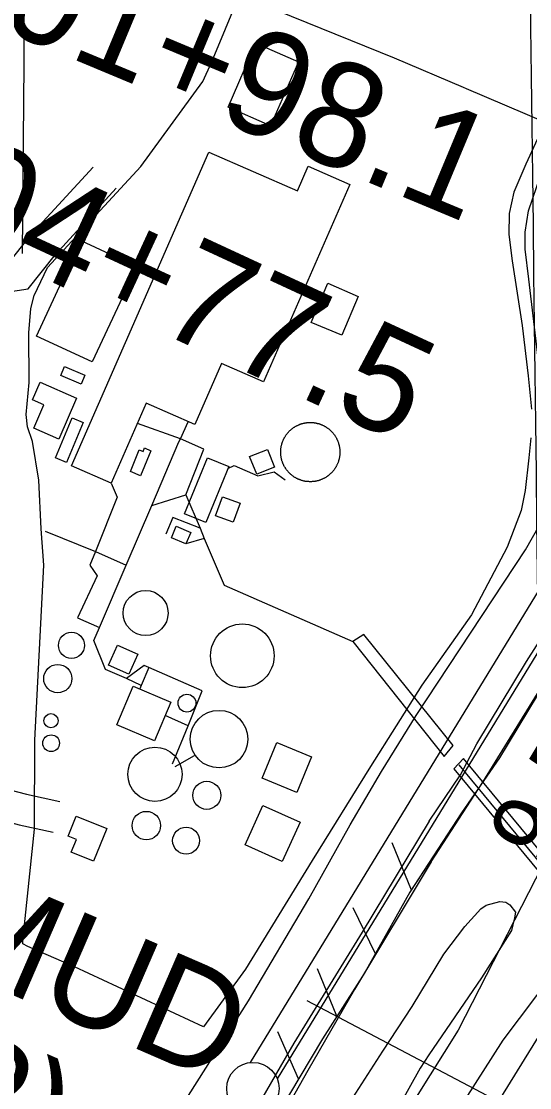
# Model space of a CAD drawing. Extents: x 3683402 to 3721514, y 487807 to 513565.
# Drawn here: x 3708279 to 3708766, y 493874 to 494893 of the extents above; entities that cross this region are included whole.
import ezdxf

# ---------------------------------------------------------------- set-up
doc = ezdxf.new("R2010")
doc.units = 0
for name, color, linetype in [('V-BLDG-OTLN', 7, 'Continuous'), ('V-CHAN-DOCK', 7, 'Continuous'), ('V-CHAN-NAID', 7, 'Continuous'), ('V-DOMW-TANK', 7, 'Continuous'), ('V-FLOD-BASE', 7, 'Continuous'), ('V-GRID-MAJR', 7, 'Continuous'), ('V-LEVE-TOET', 7, 'Continuous'), ('V-RIVR-EDGE', 7, 'Continuous'), ('V-RIVR-RANG', 7, 'Continuous'), ('V-ROAD-CNTR', 7, 'Continuous'), ('V-RRAP-FSHR', 7, 'Continuous'), ('V-SITE-OTLN', 7, 'Continuous'), ('V-SITE-VEGE', 7, 'Continuous'), ('V-SURV-IDEN', 7, 'Continuous'), ('V-SURV-LINE', 7, 'Continuous'), ('V-TOPO-DPTH', 7, 'Continuous'), ('V-TOPO-SHOR', 7, 'Continuous'), ('V-TOPO-WATR', 7, 'Continuous'), ('V-UTIL-LINE', 7, 'Continuous')]:
    doc.layers.add(name, color=color, linetype=linetype)

msp = doc.modelspace()

# ---------------------------------------------------------------- linework, layer by layer
at = {"layer": 'V-BLDG-OTLN'}
for points in [[(3708477.1, 494810.9), (3708503.8, 494872), (3708544.4, 494854.2), (3708517.8, 494793.2)], [(3708327.4, 494468.2), (3708458.8, 494768), (3708543.5, 494730.9), (3708553.8, 494754.4), (3708593.5, 494737), (3708510.9, 494548.6), (3708470.9, 494566.1), (3708445.3, 494507.6), (3708398.9, 494528), (3708365.4, 494451.6)], [(3708294.1, 494592), (3708336.3, 494683.4), (3708387.1, 494660), (3708378.3, 494640.9), (3708380.9, 494639.7), (3708347.3, 494567.5)], [(3708601.7, 494630.1), (3708585.8, 494592.9), (3708556.7, 494605.3), (3708572.6, 494642.6)], [(3708320.8, 494563), (3708340.2, 494554.9), (3708336.6, 494546.3), (3708317.2, 494554.4)], [(3708332.3, 494532.9), (3708315.3, 494493.8), (3708291.4, 494504.2), (3708301.1, 494526.4), (3708290.1, 494531.2), (3708297.4, 494548.1)], [(3708312.2, 494475.7), (3708328.1, 494514), (3708338.6, 494509.6), (3708322.6, 494471.3)], [(3708403.2, 494482.6), (3708393.5, 494458.7), (3708383.8, 494462.7), (3708392.2, 494483.4), (3708395.8, 494481.9), (3708397.2, 494485.5)], [(3708497.7, 494477.1), (3708514.7, 494483.9), (3708521.5, 494466.9), (3708504.5, 494460.1)], [(3708435.5, 494422.4), (3708457.4, 494475.9), (3708477.8, 494467.6), (3708455.9, 494414)], [(3708465.2, 494420.6), (3708471.7, 494438.7), (3708488.6, 494432.7), (3708482.1, 494414.5)], [(3708427.5, 494410.5), (3708441.5, 494404.6), (3708436.8, 494393.6), (3708422.9, 494399.5)], [(3708362.9, 494277.7), (3708371.3, 494296.9), (3708390.7, 494288.4), (3708382.3, 494269.3)], [(3708370.9, 494220.7), (3708386.5, 494257.7), (3708422.4, 494242.5), (3708406.8, 494205.5)], [(3708523.9, 494203.8), (3708557, 494190.1), (3708542.9, 494156.1), (3708509.8, 494169.9)], [(3708493.6, 494106.2), (3708510.5, 494143.7), (3708546, 494127.7), (3708529, 494090.2)], [(3708331.9, 494133.6), (3708361.1, 494121.7), (3708348.4, 494090.4), (3708327.2, 494099), (3708332.1, 494111.2), (3708324.1, 494114.5)]]:
    msp.add_lwpolyline(points, close=True, dxfattribs=at)
at = {"layer": 'V-CHAN-DOCK'}
msp.add_lwpolyline([(3708887.7, 493943.4), (3708876.4, 493915), (3708878.6, 493914.2), (3708837, 493824.1), (3708841.2, 493822.2), (3708884.6, 493911.9), (3708905.4, 493904.1), (3708921.3, 493942.2), (3708898.6, 493951.2), (3708702.3, 494188.6), (3708693.1, 494178.7), (3708887.7, 493943.4)], dxfattribs=at)
at = {"layer": 'V-DOMW-TANK'}
for points in [[(3708527.6, 494484.1), (3708527.6, 494484.6), (3708527.7, 494485.1), (3708527.8, 494485.6), (3708527.8, 494486.1), (3708527.9, 494486.5), (3708528, 494487), (3708528.1, 494487.5), (3708528.2, 494488), (3708528.4, 494488.5), (3708528.5, 494488.9), (3708528.6, 494489.4), (3708528.8, 494489.9), (3708528.9, 494490.4), (3708529.1, 494490.8), (3708529.3, 494491.3), (3708529.4, 494491.8), (3708529.6, 494492.2), (3708529.8, 494492.7), (3708530, 494493.1), (3708530.2, 494493.6), (3708530.5, 494494), (3708530.7, 494494.4), (3708530.9, 494494.9), (3708531.1, 494495.3), (3708531.4, 494495.7), (3708531.6, 494496.2), (3708531.9, 494496.6), (3708532.2, 494497), (3708532.5, 494497.4), (3708532.7, 494497.8), (3708533, 494498.2), (3708533.3, 494498.6), (3708533.6, 494499), (3708534, 494499.4), (3708534.3, 494499.8), (3708534.6, 494500.1), (3708534.9, 494500.5), (3708535.3, 494500.9), (3708535.6, 494501.2), (3708536, 494501.6), (3708536.3, 494501.9), (3708536.7, 494502.2), (3708537, 494502.6), (3708537.4, 494502.9), (3708537.8, 494503.2), (3708538.2, 494503.5), (3708538.6, 494503.8), (3708539, 494504.1), (3708539.4, 494504.4), (3708539.8, 494504.7), (3708540.2, 494505), (3708540.6, 494505.2), (3708541, 494505.5), (3708541.4, 494505.7), (3708541.9, 494506), (3708542.3, 494506.2), (3708542.7, 494506.5), (3708543.2, 494506.7), (3708543.6, 494506.9), (3708544.1, 494507.1), (3708544.5, 494507.3), (3708545, 494507.5), (3708545.4, 494507.7), (3708545.9, 494507.9), (3708546.4, 494508), (3708546.8, 494508.2), (3708547.3, 494508.3), (3708547.8, 494508.5), (3708548.2, 494508.6), (3708548.7, 494508.7), (3708549.2, 494508.9), (3708549.7, 494509), (3708550.2, 494509.1), (3708550.7, 494509.2), (3708551.1, 494509.3), (3708551.6, 494509.3), (3708552.1, 494509.4), (3708552.6, 494509.5), (3708553.1, 494509.5), (3708553.6, 494509.6), (3708554.1, 494509.6), (3708554.6, 494509.6), (3708555.1, 494509.6), (3708555.6, 494509.6), (3708556.1, 494509.6), (3708556.6, 494509.6), (3708557, 494509.6), (3708557.5, 494509.6), (3708558, 494509.5), (3708558.5, 494509.5), (3708559, 494509.5), (3708559.5, 494509.4), (3708560, 494509.3), (3708560.5, 494509.2), (3708561, 494509.2), (3708561.5, 494509.1), (3708561.9, 494509), (3708562.4, 494508.8), (3708562.9, 494508.7), (3708563.4, 494508.6)], [(3708563.4, 494508.6), (3708563.8, 494508.5), (3708564.3, 494508.3), (3708564.8, 494508.2), (3708565.3, 494508), (3708565.7, 494507.8), (3708566.2, 494507.7), (3708566.6, 494507.5), (3708567.1, 494507.3), (3708567.5, 494507.1), (3708568, 494506.9), (3708568.4, 494506.6), (3708568.9, 494506.4), (3708569.3, 494506.2), (3708569.7, 494505.9), (3708570.2, 494505.7), (3708570.6, 494505.4), (3708571, 494505.2), (3708571.4, 494504.9), (3708571.8, 494504.6), (3708572.2, 494504.3), (3708572.6, 494504.1), (3708573, 494503.8), (3708573.4, 494503.5), (3708573.8, 494503.1), (3708574.2, 494502.8), (3708574.6, 494502.5), (3708574.9, 494502.2), (3708575.3, 494501.8), (3708575.6, 494501.5), (3708576, 494501.1), (3708576.3, 494500.8), (3708576.7, 494500.4), (3708577, 494500), (3708577.3, 494499.7), (3708577.6, 494499.3), (3708577.9, 494498.9), (3708578.2, 494498.5), (3708578.5, 494498.1), (3708578.8, 494497.7), (3708579.1, 494497.3), (3708579.4, 494496.9), (3708579.7, 494496.5), (3708579.9, 494496.1), (3708580.2, 494495.7), (3708580.4, 494495.2), (3708580.7, 494494.8), (3708580.9, 494494.4), (3708581.1, 494493.9), (3708581.3, 494493.5), (3708581.5, 494493), (3708581.7, 494492.6), (3708581.9, 494492.1), (3708582.1, 494491.7), (3708582.3, 494491.2), (3708582.5, 494490.7), (3708582.6, 494490.3), (3708582.8, 494489.8), (3708582.9, 494489.3), (3708583.1, 494488.8), (3708583.2, 494488.4), (3708583.3, 494487.9), (3708583.4, 494487.4), (3708583.5, 494486.9), (3708583.6, 494486.4), (3708583.7, 494486), (3708583.8, 494485.5), (3708583.8, 494485), (3708583.9, 494484.5), (3708583.9, 494484), (3708584, 494483.5), (3708584, 494483), (3708584, 494482.5), (3708584.1, 494482), (3708584.1, 494481.5), (3708584.1, 494481), (3708584.1, 494480.5), (3708584, 494480), (3708584, 494479.6), (3708584, 494479.1), (3708583.9, 494478.6), (3708583.9, 494478.1), (3708583.8, 494477.6), (3708583.7, 494477.1), (3708583.7, 494476.6), (3708583.6, 494476.1), (3708583.5, 494475.6), (3708583.4, 494475.2), (3708583.3, 494474.7), (3708583.2, 494474.2), (3708583, 494473.7), (3708582.9, 494473.2), (3708582.7, 494472.8), (3708582.6, 494472.3), (3708582.4, 494471.8), (3708582.3, 494471.4), (3708582.1, 494470.9), (3708581.9, 494470.5), (3708581.7, 494470), (3708581.5, 494469.5), (3708581.3, 494469.1)], [(3708539.3, 494458.3), (3708538.9, 494458.6), (3708538.5, 494458.9), (3708538.1, 494459.2), (3708537.7, 494459.5), (3708537.3, 494459.8), (3708537, 494460.2), (3708536.6, 494460.5), (3708536.2, 494460.8), (3708535.9, 494461.2), (3708535.5, 494461.5), (3708535.2, 494461.9), (3708534.9, 494462.2), (3708534.5, 494462.6), (3708534.2, 494463), (3708533.9, 494463.4), (3708533.6, 494463.7), (3708533.3, 494464.1), (3708533, 494464.5), (3708532.7, 494464.9), (3708532.4, 494465.3), (3708532.1, 494465.8), (3708531.9, 494466.2), (3708531.6, 494466.6), (3708531.3, 494467), (3708531.1, 494467.4), (3708530.9, 494467.9), (3708530.6, 494468.3), (3708530.4, 494468.7), (3708530.2, 494469.2), (3708530, 494469.6), (3708529.8, 494470.1), (3708529.6, 494470.5), (3708529.4, 494471), (3708529.2, 494471.5), (3708529.1, 494471.9), (3708528.9, 494472.4), (3708528.7, 494472.9), (3708528.6, 494473.3), (3708528.5, 494473.8), (3708528.3, 494474.3), (3708528.2, 494474.8), (3708528.1, 494475.3), (3708528, 494475.7), (3708527.9, 494476.2), (3708527.8, 494476.7), (3708527.8, 494477.2), (3708527.7, 494477.7), (3708527.6, 494478.2), (3708527.6, 494478.7), (3708527.5, 494479.2), (3708527.5, 494479.7), (3708527.5, 494480.1), (3708527.5, 494480.6), (3708527.5, 494481.1), (3708527.5, 494481.6), (3708527.5, 494482.1), (3708527.5, 494482.6), (3708527.5, 494483.1), (3708527.5, 494483.6), (3708527.6, 494484.1)], [(3708581.3, 494469.1), (3708581.1, 494468.7), (3708580.8, 494468.2), (3708580.6, 494467.8), (3708580.4, 494467.3), (3708580.1, 494466.9), (3708579.9, 494466.5), (3708579.6, 494466.1), (3708579.3, 494465.7), (3708579.1, 494465.3), (3708578.8, 494464.9), (3708578.5, 494464.5), (3708578.2, 494464.1), (3708577.9, 494463.7), (3708577.6, 494463.3), (3708577.2, 494462.9), (3708576.9, 494462.5), (3708576.6, 494462.2), (3708576.3, 494461.8), (3708575.9, 494461.5), (3708575.6, 494461.1), (3708575.2, 494460.8), (3708574.8, 494460.4), (3708574.5, 494460.1), (3708574.1, 494459.8), (3708573.7, 494459.5), (3708573.3, 494459.1), (3708573, 494458.8), (3708572.6, 494458.5), (3708572.2, 494458.3), (3708571.8, 494458), (3708571.3, 494457.7), (3708570.9, 494457.4), (3708570.5, 494457.2), (3708570.1, 494456.9), (3708569.7, 494456.7), (3708569.2, 494456.4), (3708568.8, 494456.2), (3708568.3, 494456), (3708567.9, 494455.8), (3708567.5, 494455.6), (3708567, 494455.4), (3708566.5, 494455.2), (3708566.1, 494455), (3708565.6, 494454.8), (3708565.2, 494454.6), (3708564.7, 494454.5), (3708564.2, 494454.3), (3708563.8, 494454.2), (3708563.3, 494454), (3708562.8, 494453.9), (3708562.3, 494453.8), (3708561.8, 494453.7), (3708561.4, 494453.6), (3708560.9, 494453.5), (3708560.4, 494453.4), (3708559.9, 494453.3), (3708559.4, 494453.3), (3708558.9, 494453.2), (3708558.4, 494453.2), (3708557.9, 494453.1), (3708557.4, 494453.1), (3708556.9, 494453), (3708556.5, 494453), (3708556, 494453), (3708555.5, 494453), (3708555, 494453), (3708554.5, 494453.1), (3708554, 494453.1), (3708553.5, 494453.1), (3708553, 494453.2), (3708552.5, 494453.2), (3708552, 494453.3), (3708551.5, 494453.3), (3708551, 494453.4), (3708550.6, 494453.5), (3708550.1, 494453.6), (3708549.6, 494453.7), (3708549.1, 494453.8), (3708548.6, 494453.9), (3708548.1, 494454.1), (3708547.7, 494454.2), (3708547.2, 494454.3), (3708546.7, 494454.5), (3708546.3, 494454.7), (3708545.8, 494454.8), (3708545.3, 494455), (3708544.9, 494455.2), (3708544.4, 494455.4), (3708544, 494455.6), (3708543.5, 494455.8), (3708543.1, 494456), (3708542.6, 494456.2), (3708542.2, 494456.5), (3708541.8, 494456.7), (3708541.3, 494457), (3708540.9, 494457.2), (3708540.5, 494457.5), (3708540.1, 494457.8), (3708539.7, 494458), (3708539.3, 494458.3)]]:
    msp.add_lwpolyline(points, dxfattribs=at)
for centre, radius in [((3708398.3, 494327.6), 21.5), ((3708327.4, 494296.7), 12.5), ((3708490.8, 494286.7), 30.4), ((3708314.3, 494264.9), 13.5), ((3708437.8, 494241.5), 8.53), ((3708307.8, 494224.7), 6.74), ((3708468.5, 494207.1), 27.5), ((3708307.9, 494203.2), 8.01), ((3708407.2, 494173.5), 25.9), ((3708456.8, 494153.4), 13.4), ((3708399, 494124.5), 13.6), ((3708437, 494110.1), 12.9)]:
    msp.add_circle(centre, radius, dxfattribs=at)
at = {"layer": 'V-FLOD-BASE'}
for points in [[(3708669.6, 494128.6), (3708699.3, 494173), (3708714.9, 494202.5), (3708762.6, 494281.4), (3708813.3, 494360.7), (3708844.2, 494410.2), (3708846.9, 494416.1), (3708848.5, 494421.2), (3708848.4, 494429), (3708842.4, 494476.4), (3708820.9, 494632.4), (3708816.1, 494666.9), (3708814.9, 494676.3), (3708815.3, 494684.6), (3708816.8, 494697.5), (3708822.2, 494719.1), (3708866.3, 494826.2), (3708900.1, 494918.4)], [(3708669.6, 494128.6), (3708605.4, 494022.8), (3708540, 493916.6), (3708456.7, 493772.7), (3708383.1, 493635.7), (3708314.8, 493514.8), (3708286.2, 493462)]]:
    msp.add_lwpolyline(points, dxfattribs=at)
at = {"layer": 'V-GRID-MAJR'}
msp.add_spline([(3708784.1, 493467.7), (3708712.7, 499525.2), (3708641.3, 505585.7), (3708569.9, 511646.2), (3708569.9, 511649.2)], degree=3, dxfattribs=at)
at = {"layer": 'V-LEVE-TOET'}
for points in [[(3708657, 494229.8), (3708761.7, 494388), (3708774.9, 494411.6), (3708780.4, 494424.1), (3708784.7, 494440.6), (3708786.5, 494475.5), (3708773.8, 494571.1), (3708764.6, 494646.7), (3708761.3, 494675.3), (3708761.3, 494691.4), (3708764.4, 494711.8), (3708776.1, 494746.3), (3708826.7, 494873.8), (3708891.3, 495046.8)], [(3708671.2, 494089.9), (3708720.7, 494165.9), (3708791.6, 494280.7), (3708864.5, 494394.3), (3708872.6, 494408), (3708873.8, 494411.5), (3708873.8, 494418.6), (3708873, 494425.2), (3708854.7, 494551.5), (3708835.6, 494675.4), (3708834.4, 494686), (3708834.4, 494688.7), (3708837.1, 494696.2), (3708887.2, 494828.9)], [(3708554.3, 494054.5), (3708594, 494125.1), (3708623.8, 494176.1), (3708657, 494229.8)], [(3708671.2, 494089.9), (3708597.9, 493968), (3708553.4, 493890.5), (3708485.5, 493770.4), (3708415.5, 493640.6), (3708345.2, 493517.1), (3708315.5, 493462.3)], [(3708217.1, 493461.1), (3708247, 493522.4), (3708317.9, 493655.6), (3708381.1, 493770.3), (3708433.4, 493857), (3708496.8, 493957.1), (3708554.3, 494054.5)]]:
    msp.add_lwpolyline(points, dxfattribs=at)
at = {"layer": 'V-RIVR-EDGE'}
msp.add_lwpolyline([(3709204.7, 494898.6), (3709196.1, 494852.3), (3709189.5, 494832), (3709165.4, 494818.8), (3709138.4, 494795.5), (3709104.6, 494748.1), (3709091.9, 494701.9), (3709072.6, 494675.6), (3709054.5, 494627), (3709004.4, 494504.6), (3708964.5, 494408.1), (3708936.7, 494324.7), (3708900.5, 494258.2), (3708883, 494210.2), (3708875.1, 494174.2), (3708869, 494138.2), (3708853.9, 494113.6), (3708832.9, 494090.2), (3708823.1, 494047.6), (3708810.5, 494018.8), (3708787.6, 493982.9), (3708740, 493919.4), (3708703.8, 493863)], dxfattribs=at)
at = {"layer": 'V-RIVR-RANG'}
msp.add_line((3708552.3, 493957.4), (3709349.1, 493539), dxfattribs=at)
at = {"layer": 'V-ROAD-CNTR'}
for points in [[(3708221.5, 494657.9), (3708269.9, 494665.3), (3708289.3, 494689.7), (3708348.1, 494753.7)], [(3707992.6, 494744.6), (3708074.4, 494698.6), (3708157.3, 494662.1), (3708181.4, 494647.6), (3708199.1, 494636.5), (3708203.1, 494623.6), (3708205.3, 494573.1), (3708207.7, 494436.9), (3708206.3, 494308.5), (3708204.2, 494226.4), (3708204, 494190.4), (3708210.5, 494160.5), (3708228, 494140), (3708252.4, 494131.8), (3708277.4, 494125.3), (3708309.8, 494118.1)], [(3708232.9, 494629.3), (3708286.1, 494637.4), (3708312.2, 494670.2), (3708370.2, 494733.5)], [(3708232.9, 494629.3), (3708235.3, 494574), (3708237.7, 494437), (3708236.3, 494308), (3708234.2, 494225.9), (3708234, 494193.5), (3708238.2, 494174.3), (3708245.5, 494165.8), (3708261, 494160.6), (3708284.5, 494154.5), (3708316.3, 494147.4)]]:
    msp.add_lwpolyline(points, dxfattribs=at)
at = {"layer": 'V-RRAP-FSHR'}
for p, q in [((3708652.4, 494062.8), (3708634.2, 494108.1)), ((3708618, 494001.9), (3708596.9, 494045.9)), ((3708581.3, 493942.4), (3708562.7, 493987.5)), ((3708544.6, 493882.7), (3708524.7, 493927.3))]:
    msp.add_line(p, q, dxfattribs=at)
for points in [[(3709683.9, 497909.3), (3709691.8, 497711.1), (3709672.5, 497425.1), (3709598.3, 496944.2), (3709548.7, 496474.4), (3709447.1, 495946.7), (3709429.9, 495804.2), (3709370.7, 495459), (3709316.3, 495265), (3709159.8, 494940.2), (3709104.6, 494843.9), (3708890.1, 494349.3), (3708791.1, 494112.6), (3708697.3, 493928.9), (3708618.3, 493803.5), (3708408.8, 493463.4)], [(3708886.4, 494820.7), (3708862.3, 494763.3), (3708842.9, 494712.2), (3708832.5, 494691.7), (3708847, 494610.9), (3708858.7, 494512.6), (3708876.9, 494428.9), (3708877.4, 494406.3), (3708853.7, 494371), (3708791.1, 494279.4), (3708736.7, 494189.3), (3708700.5, 494136.7), (3708651.1, 494060.8), (3708608, 493984), (3708567.4, 493920.7), (3708524.9, 493849.8), (3708478.4, 493760.7), (3708401.7, 493623.2), (3708332.2, 493503.6), (3708312, 493462.2)], [(3708692.6, 494124.6), (3708651.1, 494060.8), (3708608, 493984), (3708567.4, 493920.7), (3708524.9, 493849.8), (3708478.4, 493760.7), (3708401.7, 493623.2), (3708332.2, 493503.6), (3708312, 493462.2)]]:
    msp.add_lwpolyline(points, dxfattribs=at)
at = {"layer": 'V-SITE-OTLN'}
for points in [[(3708766.8, 494495), (3708764.7, 494475.7), (3708761.3, 494444.7), (3708757.5, 494425.4), (3708744.1, 494390.4), (3708709.8, 494325.9), (3708662.5, 494258.6), (3708613.3, 494180.8), (3708557.5, 494091.3), (3708493.9, 493987.3), (3708453.8, 493932.3), (3708330.4, 493989.7), (3708285.5, 494009.1), (3708280.9, 494011.6), (3708280.9, 494014.5), (3708291.9, 494121), (3708292.5, 494206), (3708300.8, 494373.4), (3708298.4, 494408.1), (3708296.2, 494454.4), (3708290.2, 494491.4), (3708285.2, 494505.5), (3708284.2, 494517.3), (3708287, 494547.7), (3708286.5, 494595.2), (3708288.6, 494618.6), (3708291.7, 494630.9), (3708304.4, 494657.6), (3708393.7, 494754.2), (3708452.9, 494835.4), (3708461.4, 494853.4), (3708488.1, 494918.1)], [(3708495.7, 494915), (3708636.1, 494857.9), (3708701.9, 494830), (3708704.8, 494828.8), (3708780.5, 494796.6), (3708761.8, 494756.4), (3708750.3, 494729.6), (3708745.9, 494709.2), (3708745.6, 494689.3), (3708748.7, 494664), (3708758.4, 494602.4), (3708764.1, 494554.2), (3708765.1, 494544.8), (3708767.2, 494522.5)]]:
    msp.add_lwpolyline(points, dxfattribs=at)
at = {"layer": 'V-SITE-VEGE'}
for p, q in [((3708703.6, 494028.2), (3708719, 494045)), ((3708719, 494045), (3708724.1, 494048.4)), ((3708724.1, 494048.4), (3708737, 494052.1)), ((3708737, 494052.1), (3708742.8, 494051.3)), ((3708742.8, 494051.3), (3708746.6, 494048.9)), ((3708746.6, 494048.9), (3708751.9, 494041.8)), ((3708751.1, 494036.4), (3708748.2, 494024.4)), ((3708751.9, 494041.8), (3708751.1, 494036.4)), ((3708683.4, 494001.7), (3708703.6, 494028.2)), ((3708748.2, 494024.4), (3708719.6, 493979)), ((3708653.2, 493951.7), (3708683.4, 494001.7)), ((3708719.6, 493979), (3708669.2, 493905.6)), ((3708625, 493909), (3708653.2, 493951.7)), ((3708596.4, 493864.4), (3708625, 493909)), ((3708669.2, 493905.6), (3708660.9, 493892.6)), ((3708660.9, 493892.6), (3708619, 493818.3))]:
    msp.add_line(p, q, dxfattribs=at)
at = {"layer": 'V-SURV-LINE'}
for points in [[(3708498.5, 493898.2), (3708813.4, 494413.1)], [(3708839, 494397.5), (3708524.1, 493882.5)]]:
    msp.add_lwpolyline(points, dxfattribs=at)
msp.add_circle((3708500.9, 493873.3), 25, dxfattribs=at)
at = {"layer": 'V-TOPO-DPTH'}
msp.add_lwpolyline([(3708863.8, 494068.5), (3708490.3, 493464.3)], dxfattribs=at)
at = {"layer": 'V-TOPO-SHOR'}
msp.add_lwpolyline([(3708281.7, 495218.6), (3708282.6, 495035.2), (3708281.8, 494851.9), (3708280.1, 494671.2)], dxfattribs=at)
at = {"layer": 'V-TOPO-WATR'}
msp.add_lwpolyline([(3708863.8, 494068.5), (3708490.3, 493464.3)], dxfattribs=at)
at = {"layer": 'V-UTIL-LINE'}
for p, q in [((3708454.4, 494398.8), (3708436.8, 494393.6)), ((3708394.1, 494258.3), (3708380, 494265.1)), ((3708438.9, 494219.7), (3708417, 494229.8)), ((3708444.7, 494191.3), (3708426.2, 494180.7)), ((3708697.7, 494182.6), (3708892.4, 493947.2))]:
    msp.add_line(p, q, dxfattribs=at)
for points in [[(3708424.1, 494183.5), (3708438.9, 494219.7), (3708452.5, 494253.1), (3708401.3, 494275.5), (3708397, 494277.4), (3708380, 494265.1), (3708359.8, 494273.7), (3708348.8, 494301.2), (3708354.2, 494313.6), (3708379.7, 494373.2), (3708404.1, 494430.3), (3708430.2, 494491.2), (3708431.5, 494494), (3708439, 494510.4)], [(3708436.7, 494440.4), (3708453.9, 494484.1), (3708431.5, 494494), (3708390.5, 494508.8)], [(3708477, 494465.8), (3708483, 494468.4), (3708505.5, 494458.7), (3708521.2, 494462.4), (3708531.6, 494454.8)], [(3708365.4, 494451.6), (3708371.1, 494438.2), (3708350.4, 494386.5), (3708345.1, 494373.3), (3708352, 494363), (3708333, 494323), (3708354.2, 494313.6)], [(3708404.1, 494430.3), (3708436.7, 494440.4), (3708450.3, 494408.6), (3708454.4, 494398.8), (3708473.4, 494354.2), (3708596.6, 494300.4)], [(3708450.3, 494408.6), (3708424.4, 494418.9), (3708417.7, 494402.9)], [(3708302.3, 494405.8), (3708350.4, 494386.5), (3708379.7, 494373.2)], [(3708692.3, 494200.9), (3708606.9, 494307.1), (3708596.6, 494300.4)], [(3708596.6, 494300.4), (3708683.8, 494190.4), (3708692.3, 494200.9)], [(3708401.3, 494275.5), (3708394.1, 494258.3), (3708392.7, 494255)]]:
    msp.add_lwpolyline(points, dxfattribs=at)

# ---------------------------------------------------------------- texts
at = {"layer": 'V-CHAN-NAID'}
for s, p in [('ALPHINE MUD', (3707629.6, 494240.7)), ('(75.6) (2)', (3707797.6, 494011.2))]:
    msp.add_text(s, height=100, rotation=336.5597, dxfattribs=at).set_placement(p)
at = {"layer": 'V-RIVR-RANG'}
msp.add_text('9.5', height=67, rotation=58.9383, dxfattribs=at).set_placement((3708780, 494083.3))
at = {"layer": 'V-SURV-IDEN'}
for s, rotation, p in [('301+98.1', 337.3511, (3708185.6, 494916.6)), ('304+77.5', 335.1506, (3708132.7, 494725.2))]:
    msp.add_text(s, height=100, rotation=rotation, dxfattribs=at).set_placement(p)

doc.saveas('drawing.dxf')
